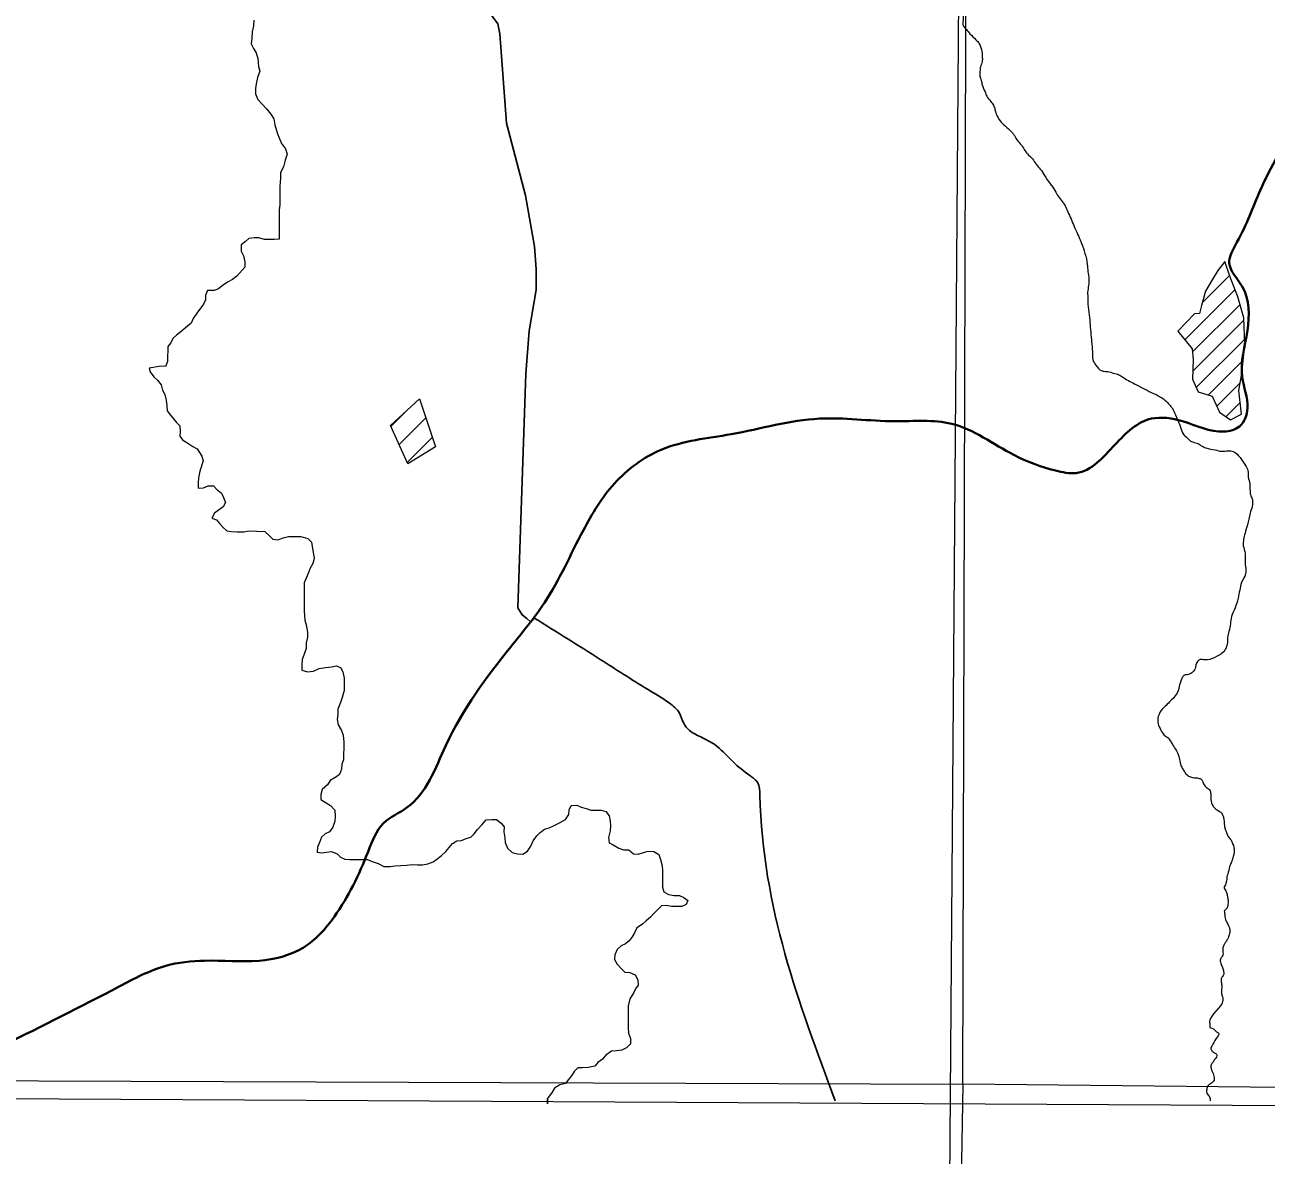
# Model space of a CAD drawing. Extents: x 553962 to 842807, y 8883888 to 9032388.
# Drawn here: x 616481 to 619158, y 8898643 to 8901080 of the extents above; entities that cross this region are included whole.
import ezdxf

# ---------------------------------------------------------------- set-up
doc = ezdxf.new("R2010")
doc.units = 0
doc.header["$LTSCALE"] = 200
doc.layers.add('6', color=7, linetype='Continuous', lineweight=13)

msp = doc.modelspace()

# ---------------------------------------------------------------- linework, layer by layer
at = {"layer": '6'}
for p, q in [((619020.4, 8900481.2), (619078.8, 8900539.7)), ((618982.4, 8900400.9), (619090.8, 8900509.3)), ((618998.9, 8900374.9), (619101.5, 8900477.6)), ((618999.6, 8900333.2), (619110, 8900443.6)), ((619007, 8900298.2), (619111.6, 8900402.8)), ((619033.5, 8900282.3), (619108.4, 8900357.1)), ((619051.5, 8900257.9), (619101.8, 8900308.2)), ((619071.2, 8900235.2), (619101.9, 8900265.8)), ((617270.4, 8900214.3), (617307.5, 8900251.4)), ((617288.1, 8900175.4), (617345.6, 8900232.8)), ((617305.8, 8900136.5), (617359.8, 8900190.4))]:
    msp.add_line(p, q, dxfattribs=at)
for points in [[(618663, 8924716.1), (618558.3, 8909803.7), (618456.5, 8896026.7)], [(616974.8, 8901090.5), (616974.7, 8901078.2), (616971.6, 8901065), (616970.4, 8901051.8), (616969.3, 8901039.6), (616974.4, 8901029.3), (616980.4, 8901020.1), (616983.4, 8901007.9), (616985.3, 8900990.6), (616988.3, 8900980.3), (616983.1, 8900967.1)], [(616983.1, 8900967.1), (616979.9, 8900952.9), (616978.8, 8900942.7), (616978.8, 8900931.5), (616983.8, 8900919.2), (616992.9, 8900909), (617003, 8900898.8), (617012, 8900887.5), (617018.1, 8900877.3), (617020, 8900865), (617026, 8900845.6), (617030, 8900836.4), (617035, 8900824.2), (617043.1, 8900812.9), (617047.1, 8900801.7), (617042.9, 8900788.5), (617038.7, 8900774.2), (617032.5, 8900762), (617032.5, 8900749.8), (617031.3, 8900732.5), (617031.2, 8900716.2), (617031.1, 8900703), (617031, 8900692.8), (617029.9, 8900680.6), (617029.8, 8900667.3), (617029.8, 8900655.1), (617029.7, 8900642.9), (617029.6, 8900629.6), (617029.5, 8900618.4), (617019.3, 8900617.5), (617008.1, 8900617.5), (616998, 8900617.6), (616985.8, 8900620.7), (616975.6, 8900620.8), (616964.4, 8900619.8), (616957.2, 8900612.8), (616948.1, 8900605.7)], [(616948.1, 8900605.7), (616948, 8900592.4), (616953, 8900582.2), (616955.9, 8900569), (616955.8, 8900557.8), (616938.4, 8900538.5), (616929.2, 8900531.4), (616918, 8900525.4), (616906.8, 8900517.3), (616898.6, 8900511.3), (616889.4, 8900507.2), (616875.2, 8900507.3), (616871, 8900497.2), (616870.9, 8900487), (616866.8, 8900477.8), (616860.7, 8900469.7), (616853.5, 8900460.6), (616844.2, 8900447.4), (616840.1, 8900437.3), (616831.9, 8900430.2), (616818.6, 8900419.1), (616808.4, 8900411), (616800.2, 8900403.9), (616796, 8900394.8), (616789.9, 8900386.7), (616789.8, 8900376.5), (616788.7, 8900366.3), (616788.6, 8900354.1), (616784.5, 8900343.9), (616774.3, 8900344), (616749.4, 8900339.8)], [(616749.4, 8900339.8), (616751.2, 8900332.4), (616759.2, 8900321.2), (616767.3, 8900314), (616775.4, 8900303.8), (616778.4, 8900292.5), (616783.4, 8900283.3), (616786.3, 8900271.1), (616787.3, 8900258.8), (616788.2, 8900247.6), (616795.3, 8900238.4), (616808.4, 8900223.1), (616815.5, 8900215.9), (616816.4, 8900203.6), (616815.3, 8900193.5), (616821.4, 8900185.3), (616832.5, 8900178.1), (616843.7, 8900170.9), (616852.8, 8900165.7), (616862.8, 8900150.4), (616865.8, 8900140.2), (616858.5, 8900117.8), (616855.4, 8900103.6), (616855.3, 8900092.3), (616855.2, 8900081.1), (616866.4, 8900082.1), (616876.6, 8900086.1), (616887.8, 8900086), (616895.9, 8900077.8), (616905, 8900070.6), (616910, 8900061.4), (616914, 8900050.2), (616908.9, 8900041.1), (616900.7, 8900035), (616890.5, 8900026.9)], [(616890.5, 8900026.9), (616884.3, 8900016.8), (616894.4, 8900012.6), (616901.5, 8900004.4), (616908.6, 8899996.2), (616916.7, 8899989.1), (616926.8, 8899988), (616939, 8899986.9), (616953.3, 8899986.8), (616964.5, 8899988.8), (616999, 8899987.5), (617009.2, 8899978.3), (617016.2, 8899971.1), (617027.4, 8899970), (617038.6, 8899974), (617049.8, 8899977), (617062, 8899976.9), (617076.3, 8899976.8), (617091.5, 8899972.7), (617099.6, 8899964.4), (617105.5, 8899929.8), (617102.3, 8899918.6), (617096.2, 8899908.4), (617092, 8899897.3), (617087.9, 8899887.1), (617083.7, 8899876.9), (617083.7, 8899865.7), (617083.5, 8899846.4), (617083.5, 8899836.2), (617083.4, 8899826), (617083.3, 8899815.8), (617085.2, 8899796.4), (617088.2, 8899786.2), (617091.1, 8899770.9), (617091.1, 8899759.7), (617087.9, 8899747.5), (617087.8, 8899735.3), (617083.7, 8899723.1), (617079.5, 8899711.9), (617078.4, 8899699.7), (617078.4, 8899688.5), (617090.6, 8899685.4), (617103.8, 8899686.3), (617116, 8899692.3), (617129.3, 8899694.3), (617142.5, 8899696.2), (617152.7, 8899698.2), (617161.8, 8899694.1), (617166.8, 8899684.9), (617169.8, 8899671.6), (617169.7, 8899661.4), (617169.6, 8899645.1), (617165.4, 8899629.9), (617162.3, 8899618.7), (617156.1, 8899604.5), (617156, 8899593.3), (617154.9, 8899582.1), (617156.9, 8899570.8), (617163.9, 8899558.6), (617167.9, 8899548.4), (617168.8, 8899533.1), (617168.8, 8899520.8), (617168.7, 8899507.6), (617168.6, 8899495.4), (617164.5, 8899486.2)], [(617164.5, 8899486.2), (617164.4, 8899475), (617159.5, 8899463.6), (617151.9, 8899457.9), (617139.8, 8899450.7), (617133.6, 8899441.6), (617122.4, 8899431.5), (617119.2, 8899420.3), (617119.2, 8899410.1), (617131.3, 8899402.9), (617140.4, 8899396.7), (617149.5, 8899386.5), (617150.5, 8899373.2), (617149.4, 8899363.1), (617145.2, 8899349.8), (617138, 8899339.7), (617128.8, 8899335.7), (617120.7, 8899328.6), (617116.5, 8899317.4), (617112.4, 8899307.3), (617111.3, 8899296.1), (617121.4, 8899295), (617131.6, 8899295.9), (617142.8, 8899297.9), (617155, 8899292.7), (617162.1, 8899285.6), (617171.2, 8899281.4), (617181.3, 8899280.3), (617195.6, 8899280.2), (617205.8, 8899280.2), (617220, 8899280.1), (617230.2, 8899275.9), (617243.3, 8899271.8), (617255.5, 8899265.6), (617268.7, 8899265.5), (617278.9, 8899266.5), (617292.1, 8899267.4)], [(617292.1, 8899267.4), (617304.3, 8899268.3), (617316.6, 8899269.3), (617327.8, 8899269.2), (617338.9, 8899269.1), (617350.2, 8899271.1), (617361.4, 8899275.1), (617369.5, 8899281.2), (617378.8, 8899288.2), (617389, 8899297.3), (617396.2, 8899306.5), (617403.3, 8899314.6), (617412.5, 8899320.6), (617422.7, 8899321.6), (617432.9, 8899325.6), (617443.1, 8899328.6), (617450.3, 8899335.7), (617457.5, 8899344.8), (617467.7, 8899355.9), (617475.9, 8899366.1), (617488.1, 8899367), (617498.3, 8899366.9), (617508.4, 8899358.7), (617514.5, 8899350.5), (617514.4, 8899340.3), (617516.3, 8899327.1), (617517.3, 8899316.9), (617522.3, 8899304.6), (617532.4, 8899295.4), (617543.6, 8899292.3), (617554.8, 8899292.2), (617565, 8899298.2), (617572.2, 8899309.4), (617577.3, 8899320.6), (617585.6, 8899331.7), (617592.7, 8899338.8), (617601.9, 8899345.9), (617612.1, 8899348.9), (617621.3, 8899352.9), (617635.6, 8899359.9), (617646.8, 8899367), (617654, 8899377.1), (617655.1, 8899387.3), (617659.2, 8899396.5), (617671.4, 8899397.4), (617680.6, 8899393.3), (617691.7, 8899390.1), (617701.9, 8899387), (617713.1, 8899386.9), (617724.3, 8899386.9), (617734.4, 8899383.8), (617741.5, 8899374.5), (617743.4, 8899363.3), (617744.4, 8899353.1), (617743.3, 8899341.9), (617740.1, 8899327.7), (617741.1, 8899316.5), (617750.2, 8899312.3), (617762.4, 8899305.1), (617772.5, 8899301), (617783.7, 8899300.9), (617793.8, 8899292.7), (617804, 8899291.6), (617815.2, 8899295.6), (617825.4, 8899298.6)], [(617825.4, 8899298.6), (617837.6, 8899297.5), (617848.7, 8899291.3), (617851.7, 8899280.1), (617854.7, 8899269.9), (617856.6, 8899258.7), (617856.6, 8899244.4), (617856.5, 8899233.2), (617856.4, 8899221), (617859.4, 8899210.8), (617869.5, 8899204.6), (617881.7, 8899202.5), (617892.9, 8899202.4), (617902, 8899198.3), (617911.1, 8899192.1), (617907, 8899183), (617897.8, 8899178.9), (617885.6, 8899179), (617875.4, 8899179.1), (617864.2, 8899181.2), (617854.1, 8899180.2), (617844.8, 8899171.1), (617837.7, 8899164.1), (617830.5, 8899155.9), (617821.3, 8899147.9), (617813.1, 8899140.8), (617800.8, 8899132.7), (617795.7, 8899122.6), (617790.5, 8899113.4), (617784.4, 8899105.3), (617776.2, 8899098.2), (617767, 8899094.2), (617758.8, 8899086.1), (617753.7, 8899074.9), (617752.6, 8899064.8), (617758.6, 8899054.5), (617767.7, 8899044.3)], [(617767.7, 8899044.3), (617774.8, 8899037.1), (617786, 8899037), (617797.1, 8899031.9), (617803.1, 8899020.6), (617804.1, 8899009.4), (617797.9, 8899001.3), (617793.8, 8898992.2), (617785.6, 8898980), (617782.4, 8898964.7), (617782.3, 8898952.5), (617782.2, 8898940.3), (617782.2, 8898928.1), (617782.1, 8898916.8), (617783, 8898905.6), (617787, 8898894.4), (617786.9, 8898883.2), (617778.7, 8898874.1), (617768.5, 8898869.1), (617757.3, 8898868.1), (617746.1, 8898867.2), (617733.9, 8898858.1), (617726.7, 8898850), (617716.5, 8898842.9), (617710.3, 8898834.8), (617696, 8898831.8), (617683.8, 8898830.9), (617673.7, 8898830.9), (617665.5, 8898822.9), (617660.3, 8898813.7), (617653.1, 8898805.6), (617647, 8898797.5), (617634.8, 8898794.5), (617623.5, 8898787.5), (617618.4, 8898778.3), (617608.1, 8898765.2), (617608, 8898753.2), (617608, 8898753.2), (617608.1, 8898765.2)], [(574695.3, 8898953.2), (596544.3, 8898870.4), (626625.7, 8898710.8)]]:
    msp.add_lwpolyline(points, dxfattribs=at)
for points in [[(618535.2, 8909853.3), (607574.3, 8909890.7), (607543.3, 8898835.3), (618504.2, 8898795.8)], [(619104.5, 8900240.4), (619099.2, 8900292.1), (619105.2, 8900328.5), (619112.1, 8900390.8), (619109.8, 8900448.4), (619096.9, 8900494), (619079.4, 8900538), (619068.8, 8900569.9), (619053.6, 8900550.9), (619041.5, 8900530.4), (619027, 8900506.2), (619018.7, 8900475), (619014.1, 8900457.6), (619003.5, 8900456.8), (618967.1, 8900419.6), (618998.2, 8900381.6), (619000.5, 8900358.9), (618999, 8900316.3), (619011.1, 8900289), (619041.5, 8900279.9), (619057.4, 8900245), (619080.9, 8900228.3)], [(617269.4, 8900216.6), (617332, 8900273.6), (617366.6, 8900170), (617307.2, 8900133.5)], [(618504.2, 8898795.8), (618456.5, 8896026.7), (626625.7, 8896026.7), (626625.7, 8898710.8)]]:
    msp.add_lwpolyline(points, close=True, dxfattribs=at)
at = {"layer": '6', "lineweight": 25}
msp.add_lwpolyline([(616832.2, 8902001.8), (616857.5, 8901964), (616879.7, 8901912), (616954.8, 8901814.1), (617016.6, 8901733.5), (617062.3, 8901691.6), (617085.6, 8901664.1), (617491.1, 8901095.8), (617501.2, 8901082.6), (617505.2, 8901061.2), (617519.8, 8900868.6), (617561, 8900712.6), (617580, 8900602.6), (617583.9, 8900553.7), (617583.7, 8900508.8), (617579.5, 8900483.4), (617569.1, 8900420.2), (617561.6, 8900327.5), (617544.5, 8899823.2), (617553.6, 8899807.9), (617563.8, 8899799.8), (617571, 8899793.8)], dxfattribs=at)
at = {"layer": '6'}
for points in [[(618499, 8901761.6), (618503.2, 8901756.5), (618514.3, 8901749.3), (618537.3, 8901740.1), (618557.5, 8901729.9), (618566, 8901718.5), (618573.2, 8901700), (618580, 8901674.2), (618589.5, 8901646.4), (618593.3, 8901621.8), (618591.2, 8901598.9), (618587.7, 8901571.1), (618588.4, 8901548.8), (618589.1, 8901537), (618583.5, 8901528.6), (618575.9, 8901520.3), (618571, 8901505), (618569.5, 8901492.9), (618571.1, 8901478.9), (618575.3, 8901458.1), (618576.3, 8901438.2), (618578.3, 8901414.3), (618577.9, 8901397.7), (618572.6, 8901372.7), (618558.5, 8901343), (618550.3, 8901324.2), (618544.1, 8901303.3), (618542.6, 8901289.4), (618545.9, 8901266.5), (618547.2, 8901256.2), (618542, 8901245.6), (618537.3, 8901235.3), (618536.4, 8901218.2), (618537.1, 8901203.9), (618535, 8901190.1), (618531.9, 8901176.4), (618524.9, 8901167.3), (618516, 8901155.2), (618510.6, 8901147.1), (618506.1, 8901139.1), (618505.3, 8901129.8), (618503, 8901122.9), (618503.4, 8901111.4), (618504.7, 8901093.6), (618504.2, 8901080), (618511.5, 8901070.3), (618519.3, 8901061), (618531.9, 8901048.2), (618539.3, 8901039.7), (618544.9, 8901022.6), (618545.9, 8901009.7), (618545.5, 8901001.1), (618542, 8900989.9), (618540.8, 8900979.8), (618540.4, 8900969.7)], [(618540.4, 8900969.7), (618543.7, 8900960.6), (618545.7, 8900950.9), (618551.7, 8900935.8), (618555.6, 8900926.7), (618563.5, 8900915.8), (618569.9, 8900906.9), (618573.2, 8900897.2), (618577.9, 8900883.3), (618586.6, 8900870.7), (618610.8, 8900847.4), (618615.1, 8900841.4), (618621.1, 8900831.3), (618629.7, 8900821.4), (618643, 8900802.2), (618653.9, 8900791.6), (618661.9, 8900779.6), (618670.8, 8900769.3), (618679.7, 8900755.3), (618692.5, 8900737.8), (618702.4, 8900722.9), (618709.4, 8900710.7), (618718.3, 8900699.4), (618732, 8900673.8), (618745.7, 8900641.5), (618759.9, 8900608.7), (618767.2, 8900587.4), (618772.2, 8900563.6), (618773.5, 8900548.6), (618775.7, 8900532), (618775, 8900518.7), (618773, 8900503.4), (618773.5, 8900489.6), (618773.7, 8900477.8), (618776.2, 8900454.7), (618780, 8900412.3), (618783.5, 8900370.1), (618785.2, 8900355.3), (618793, 8900343.7), (618799.1, 8900336.7), (618806.3, 8900333.4), (618816.6, 8900332.9), (618828.9, 8900328.9), (618840.5, 8900325.9), (618848, 8900320.9), (618861, 8900313.1), (618873.8, 8900306.3), (618910.3, 8900287.7), (618933.1, 8900275.7), (618944.9, 8900266.1), (618958.7, 8900247.3), (618965.5, 8900231.8), (618972.5, 8900214.9), (618978.8, 8900198.4), (618987.6, 8900189.8)], [(618987.6, 8900189.8), (618996.9, 8900181.8), (619008.4, 8900178.3), (619017.7, 8900172.8), (619027.5, 8900168), (619048.1, 8900163.7), (619061.6, 8900160.7), (619076.2, 8900161.7), (619087, 8900160), (619101.8, 8900147.4), (619113.3, 8900130.3), (619118.6, 8900119), (619119.4, 8900104.7), (619122.6, 8900090.4), (619123.1, 8900075.6), (619125.1, 8900064.5), (619128.2, 8900055.8), (619123.4, 8900027.1), (619117.9, 8900002.3), (619112.3, 8899984.2), (619109.3, 8899970.4), (619108.6, 8899957.1), (619112.6, 8899940.5), (619112.6, 8899928.4), (619112.6, 8899915.9), (619114.3, 8899901.6), (619111.8, 8899891.5), (619104.8, 8899877.5), (619100.8, 8899861.2), (619097.3, 8899843.6), (619090.8, 8899823), (619083, 8899804.1), (619080.7, 8899788.8), (619077.5, 8899772.2), (619074.5, 8899759.4), (619074, 8899744.6), (619070.4, 8899734.6), (619061.7, 8899724.5), (619050.9, 8899718), (619031.3, 8899711), (619020.2, 8899711.5), (619015.7, 8899711.5), (619006.6, 8899700.3), (619004.6, 8899692), (618997.5, 8899683), (618990.3, 8899679.2), (618984.5, 8899678.7), (618979.2, 8899676), (618975.2, 8899669.2), (618972.2, 8899660.4), (618968.7, 8899646.3), (618961.9, 8899633.1), (618951.9, 8899622.8), (618942.1, 8899612.7), (618935.1, 8899605.9)], [(618935.1, 8899605.9), (618929.3, 8899598.9), (618926.3, 8899591.9), (618924, 8899579.6), (618924.8, 8899573.3), (618931.1, 8899559.6), (618937.8, 8899548.8), (618946.4, 8899542.5), (618955.1, 8899529.9), (618962.4, 8899518.1), (618969.7, 8899502.6), (618972.5, 8899489.8), (618974.7, 8899481.5), (618979.5, 8899473.2), (618984.2, 8899466.2), (618998.8, 8899457.1), (619013.8, 8899455.4), (619018.9, 8899452.4), (619022.6, 8899443.6), (619029.4, 8899436), (619036.9, 8899428.3), (619038.4, 8899419.5), (619039.4, 8899405.4), (619041.7, 8899399.1), (619046.9, 8899391.3), (619057.4, 8899384), (619062.2, 8899380), (619065.2, 8899373.7), (619066.7, 8899366.2), (619068, 8899353.9), (619069.7, 8899345.6), (619073.2, 8899336.6), (619076.5, 8899329.3), (619082.3, 8899322), (619085.5, 8899315.2), (619088.5, 8899305.4), (619088.8, 8899296.2), (619087.5, 8899289.1), (619084.5, 8899279.1), (619081.3, 8899271), (619079, 8899265), (619075, 8899248.7), (619073.2, 8899242.7), (619073.2, 8899237.2), (619072, 8899231.9), (619070, 8899225.6), (619067.7, 8899221.1), (619068.2, 8899216.8), (619071, 8899213.1), (619073.5, 8899205), (619075.5, 8899195.2), (619075.5, 8899184.2), (619073.7, 8899176.9), (619070, 8899171.9), (619067.7, 8899169.6)], [(619067.7, 8899169.6), (619068.7, 8899159.8), (619069.5, 8899153.6), (619073.5, 8899143.8), (619078, 8899134.7), (619079.7, 8899128), (619079, 8899120.7), (619075.7, 8899110.9), (619072.2, 8899104.6), (619068, 8899098.3), (619065.4, 8899092.3), (619064.2, 8899088), (619064.9, 8899077.1), (619063.4, 8899071.8), (619059.7, 8899065.8), (619058.9, 8899061.1), (619059.9, 8899056.3), (619063.7, 8899047.8), (619066.2, 8899038.7), (619066.9, 8899033.2), (619062.4, 8899026.7), (619060.7, 8899019.1), (619062.2, 8899009.1), (619061.7, 8898998.1), (619062.2, 8898989), (619064.2, 8898983), (619036.6, 8898934.3), (619035.8, 8898928.6), (619036.6, 8898924.1), (619036.6, 8898918.3), (619041.1, 8898916.8), (619051.1, 8898908.7), (619055.6, 8898905.5), (619050.1, 8898894.2), (619040.6, 8898877.9), (619038.6, 8898873.8), (619040.8, 8898868.1), (619045.6, 8898863.8), (619051.6, 8898859.3), (619050.9, 8898854.3), (619048.1, 8898850.5), (619043.3, 8898843.5), (619039.3, 8898837.7), (619038.8, 8898832.7), (619040.6, 8898825.1), (619043.8, 8898818.6), (619045.1, 8898813.1), (619046.1, 8898807.1), (619044.3, 8898802.1), (619035.1, 8898795), (619031.3, 8898791), (619029.6, 8898782), (619030.1, 8898776.4), (619035.6, 8898768.4), (619037.3, 8898760.1)]]:
    msp.add_spline(points, degree=3, dxfattribs=at)
at = {"layer": '6', "lineweight": 40}
msp.add_spline([(616186.7, 8898760.2), (616684.4, 8899006.3), (616785.1, 8899051), (616869, 8899062.2), (616986.5, 8899062.2), (617081.5, 8899090.2), (617148.7, 8899157.3), (617221.3, 8899297.1), (617254.9, 8899358.6), (617305.2, 8899392.2), (617389.1, 8899526.4), (617529, 8899738.9), (617601.7, 8899834), (617685.6, 8899990.6), (617752.7, 8900091.3), (617853.4, 8900164), (618004.4, 8900197.6), (618194.5, 8900231.1), (618356.7, 8900225.5), (618479.8, 8900219.9), (618614, 8900152.8), (618703.5, 8900119.2), (618748.2, 8900113.7), (618832.1, 8900175.2), (618910.4, 8900231.1), (618977.5, 8900225.5), (619067, 8900203.2), (619100.6, 8900214.3), (619117.4, 8900253.5), (619106.2, 8900320.6), (619117.4, 8900421.3), (619106.2, 8900516.3), (619078.2, 8900566.7), (619095, 8900611.4), (619145.3, 8900723.3), (619229.2, 8900868.7), (619307.5, 8900958.2), (619380.2, 8901019.7), (619512.8, 8901031.2), (619643.1, 8901014.1), (619824.8, 8900993.8)], degree=3, dxfattribs=at)
at = {"layer": '6', "lineweight": 25}
msp.add_spline([(617579.8, 8899801), (617722.1, 8899711.9), (617823.8, 8899647.8), (617870.7, 8899618), (617892.6, 8899596.1), (617902, 8899574.2), (617914.5, 8899558.6), (617942.7, 8899542.9), (617974, 8899524.2), (618008.4, 8899491.3), (618044.3, 8899461.6), (618061.5, 8899446), (618066.2, 8899419.4), (618228.9, 8898759.8)], degree=3, dxfattribs=at)

doc.saveas('drawing.dxf')
